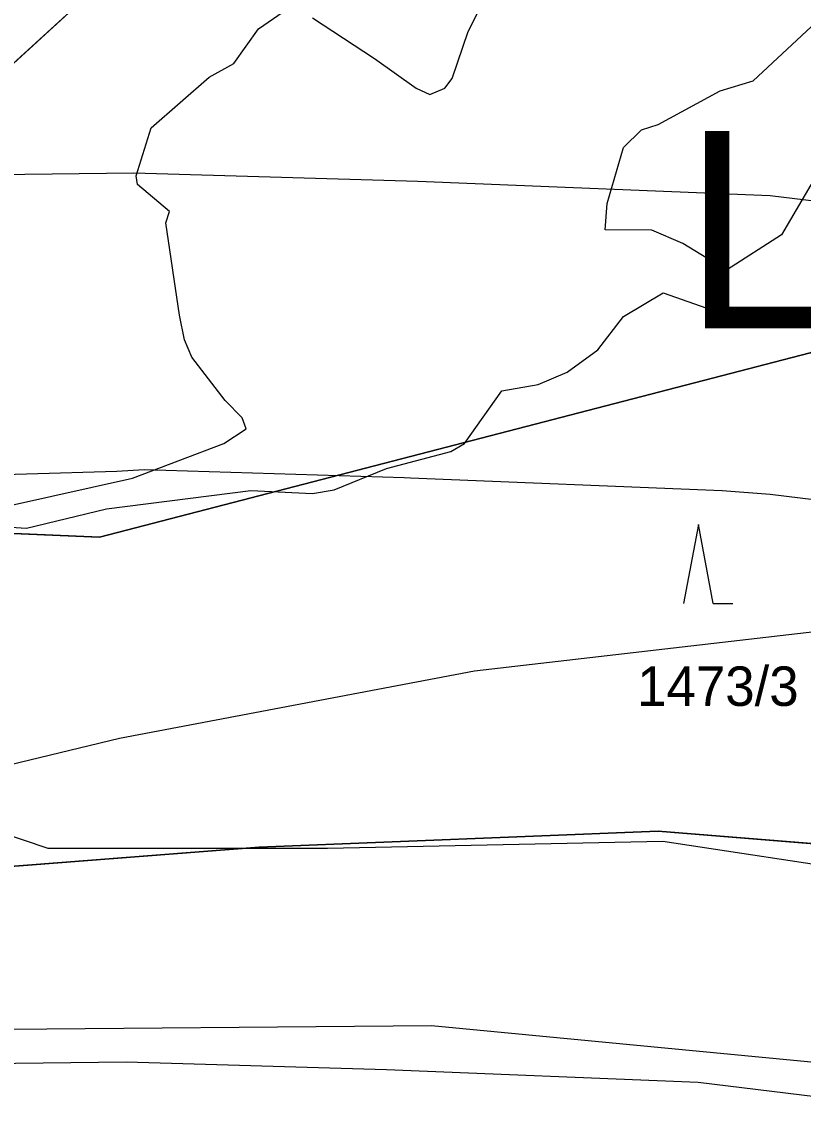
# Model space of a CAD drawing. Extents: x -706130 to -698555, y -971544 to -967260.
# Drawn here: x -705403.1 to -705363.5, y -969763.7 to -969708.8 of the extents above; entities that cross this region are included whole.
import ezdxf

# ---------------------------------------------------------------- set-up
doc = ezdxf.new("R2010")
doc.units = 0
for name, color, linetype in [('BPEJ hranice S', 7, 'Continuous'), ('Dráha_osa koleje S', 7, 'Continuous'), ('Hluková izofona', 7, 'Continuous'), ('KN_Hranice_parcel', 7, 'Continuous'), ('KN_Parcelni cisla', 7, 'Continuous'), ('KN_Polygon parcely', 7, 'Continuous'), ('KN_POZEMKY_10_LESNI POZEMEK', 7, 'Continuous'), ('KN_POZEMKY_11_VODNI_PLOCHA', 7, 'Continuous'), ('KN_POZEMKY_14_OSTATNI PLOCHA', 7, 'Continuous'), ('KN_VYUZITI_11_vodni plocha_zamokrena plocha', 7, 'Continuous'), ('KN_VYUZITI_14_ostatni plocha_dráha', 7, 'Continuous'), ('KN_Značky kultur', 7, 'Continuous'), ('Koridor pro optimalizaci dráhy_N', 7, 'Continuous'), ('Koridor pro optimalizaci dráhy_N_ŠRAFY', 7, 'Continuous'), ('Plochy doprava drážní S', 7, 'Continuous'), ('Plochy lesní všeobecné S', 7, 'Continuous'), ('Plochy smíšené nezastavěného území všeobecné S', 7, 'Continuous'), ('Regulační bloky v krajině S', 7, 'Continuous'), ('Regulační bloky zastavěné S', 7, 'Continuous'), ('Regulační kódy v krajině S', 7, 'Continuous'), ('VPS dopravni infrastruktury_obrys N', 7, 'Continuous'), ('VPS dopravni infrastruktury_plochy N', 7, 'Continuous'), ('VÝŠKOPIS_vrstevnice doplňková', 7, 'Continuous'), ('VÝŠKOPIS_vrstevnice zesílená', 7, 'Continuous'), ('Zábory hodnocené - koridory', 7, 'Continuous'), ('Záplavové území stanovene S', 7, 'Continuous'), ('Záplavového území_aktivní zóna S', 7, 'Continuous')]:
    doc.layers.add(name, color=color, linetype=linetype)

msp = doc.modelspace()

# ---------------------------------------------------------------- linework, layer by layer
at = {"layer": 'BPEJ hranice S'}
msp.add_lwpolyline([(-705414.707, -969746.25), (-705401.783, -969750.614), (-705391.653, -969750.614), (-705387.624, -969750.614), (-705370.633, -969750.26), (-705360.191, -969751.853), (-705353.288, -969754.155), (-705343.554, -969756.988), (-705338.775, -969757.342), (-705330.28, -969752.207), (-705328.949, -969752.086), (-705324.439, -969751.676), (-705322.956, -969751.642), (-705319.913, -969751.575), (-705316.272, -969744.189), (-705313.542, -969725.168), (-705315.775, -969724.131), (-705316.374, -969723.853), (-705315.805, -969722.981), (-705309.901, -969713.938), (-705327.397, -969707.26), (-705335.323, -969703.242), (-705336.038, -969696.786), (-705336.039, -969696.773)], dxfattribs=at)
at = {"layer": 'Dráha_osa koleje S'}
msp.add_lwpolyline([(-705640.354, -969787.542), (-705622.128, -969788.467), (-705599.133, -969788.842), (-705581.072, -969787.849), (-705556.161, -969784.406), (-705454.679, -969767.234), (-705438.039, -969764.607), (-705424.624, -969762.488), (-705413.263, -969761.628), (-705397.815, -969761.429), (-705384.64, -969761.826), (-705368.844, -969762.466), (-705352.405, -969764.475), (-705337.188, -969767.388), (-705323.407, -969771.163), (-705302.085, -969777.365), (-705276.753, -969787.827), (-705245.965, -969803.454)], dxfattribs=at)
at = {"layer": 'Hluková izofona'}
msp.add_lwpolyline([(-704546.79, -969808.005), (-704962.749, -969869.028), (-704984.116, -969870.859), (-705001.471, -969871.39), (-705018.858, -969870.135), (-705039.224, -969866.537), (-705060.219, -969861.627), (-705075.301, -969856.133), (-705091.884, -969848.689), (-705104.198, -969842.309), (-705113.777, -969835.287), (-705193.532, -969783.176), (-705223.804, -969764.238), (-705257.952, -969746.905), (-705287.168, -969734.839), (-705311.178, -969727.855), (-705326.998, -969723.522), (-705345.437, -969719.992), (-705365.198, -969717.577), (-705383.051, -969716.853), (-705397.427, -969716.42), (-705415.253, -969716.65), (-705416.113, -969716.715)], dxfattribs=at)
at = {"layer": 'KN_Hranice_parcel'}
for points in [[(-705393.12, -969701.34), (-705408.55, -969715.44), (-705415.03, -969730.27)], [(-705414.95, -969734.18), (-705399.18, -969734.86), (-705363.17, -969725.53)], [(-705406.31, -969751.74), (-705391.08, -969750.57), (-705370.87, -969749.76), (-705358.81, -969750.73), (-705347.6, -969754.93), (-705338.62, -969756.87), (-705330.17, -969752.04), (-705323.27, -969752.3)]]:
    msp.add_lwpolyline(points, dxfattribs=at)
at = {"layer": 'KN_Polygon parcely'}
for points in [[(-705351.26, -969673.94), (-705353.91, -969675.57), (-705361.36, -969674.83), (-705368.5, -969681.22), (-705383.58, -969674.95), (-705390.8, -969686.21), (-705393.12, -969701.34), (-705408.55, -969715.44), (-705415.03, -969730.27), (-705414.95, -969734.18), (-705399.18, -969734.86), (-705363.17, -969725.53), (-705342.25, -969710.83), (-705342.6, -969708.96), (-705348.7, -969676.41)], [(-705472.98, -969705.62), (-705470.63, -969699.73), (-705474.68, -969699.01), (-705473.18, -969700.26), (-705475.06, -969706.44), (-705467.8, -969714.27), (-705458.77, -969716.15), (-705445.56, -969725.27), (-705431.25, -969727.25), (-705421.45, -969731.5), (-705415.03, -969730.27), (-705408.55, -969715.44), (-705393.12, -969701.34), (-705394.91, -969700.31), (-705409.21, -969708.55), (-705416.34, -969715.85), (-705414.68, -969722.18), (-705418.11, -969727.21), (-705421.64, -969728.15), (-705430.74, -969724.99), (-705444.96, -969723.57), (-705457.73, -969712.8), (-705467.36, -969711.61)], [(-705338.62, -969756.87), (-705330.17, -969752.04), (-705323.27, -969752.3), (-705318.5, -969742.33), (-705335.83, -969741), (-705363.17, -969725.53), (-705399.18, -969734.86), (-705414.95, -969734.18), (-705414.69, -969747.07), (-705431.14, -969743.47), (-705470.15, -969722.29), (-705471.48, -969724.71), (-705431.9, -969745.54), (-705406.31, -969751.74), (-705391.08, -969750.57), (-705370.87, -969749.76), (-705358.81, -969750.73), (-705347.6, -969754.93)]]:
    msp.add_lwpolyline(points, close=True, dxfattribs=at)
msp.add_lwpolyline([(-705252.67, -969790.41), (-705285.82, -969774.02), (-705304.56, -969766.21), (-705319.08, -969752.36), (-705323.27, -969752.3), (-705330.17, -969752.04), (-705338.62, -969756.87), (-705347.6, -969754.93), (-705358.81, -969750.73), (-705370.87, -969749.76), (-705391.08, -969750.57), (-705406.31, -969751.74), (-705423.13, -969752.53), (-705448.9, -969756.9), (-705470.68, -969759.26), (-705497.99, -969760.24), (-705527.21, -969763.54), (-705544.83, -969765.75), (-705560.59, -969764.78), (-705604.11, -969772.09)], dxfattribs=at)
at = {"layer": 'KN_POZEMKY_10_LESNI POZEMEK'}
for p, q in [((-705408.55, -969715.44), (-705393.12, -969701.34)), ((-705363.17, -969725.53), (-705399.18, -969734.86)), ((-705399.18, -969734.86), (-705363.17, -969725.53)), ((-705399.18, -969734.86), (-705414.95, -969734.18)), ((-705414.95, -969734.18), (-705399.18, -969734.86)), ((-705370.87, -969749.76), (-705391.08, -969750.57)), ((-705358.81, -969750.73), (-705370.87, -969749.76)), ((-705391.08, -969750.57), (-705406.31, -969751.74))]:
    msp.add_line(p, q, dxfattribs=at)
at = {"layer": 'KN_POZEMKY_11_VODNI_PLOCHA'}
msp.add_line((-705393.12, -969701.34), (-705408.55, -969715.44), dxfattribs=at)
at = {"layer": 'KN_POZEMKY_14_OSTATNI PLOCHA'}
for p, q in [((-705391.08, -969750.57), (-705370.87, -969749.76)), ((-705370.87, -969749.76), (-705358.81, -969750.73)), ((-705406.31, -969751.74), (-705391.08, -969750.57))]:
    msp.add_line(p, q, dxfattribs=at)
at = {"layer": 'KN_VYUZITI_11_vodni plocha_zamokrena plocha'}
msp.add_line((-705393.12, -969701.34), (-705408.55, -969715.44), dxfattribs=at)
at = {"layer": 'KN_VYUZITI_14_ostatni plocha_dráha'}
for p, q in [((-705391.08, -969750.57), (-705370.87, -969749.76)), ((-705370.87, -969749.76), (-705358.81, -969750.73)), ((-705406.31, -969751.74), (-705391.08, -969750.57))]:
    msp.add_line(p, q, dxfattribs=at)
at = {"layer": 'KN_Značky kultur'}
for p, q in [((-705368.84, -969734.22), (-705369.59, -969738.22)), ((-705368.09, -969738.22), (-705368.84, -969734.22)), ((-705368.09, -969738.22), (-705367.094, -969738.22))]:
    msp.add_line(p, q, dxfattribs=at)
at = {"layer": 'Koridor pro optimalizaci dráhy_N'}
msp.add_lwpolyline([(-705583.954, -969757.962), (-705560.718, -969754.751), (-705459.684, -969737.654), (-705442.718, -969734.974), (-705429.305, -969732.855), (-705426.888, -969732.574), (-705416.616, -969732.057), (-705398.296, -969731.516), (-705396.911, -969731.443), (-705383.736, -969731.84), (-705383.425, -969731.851), (-705367.629, -969732.491), (-705365.205, -969732.688), (-705348.766, -969734.697), (-705346.765, -969735.01), (-705331.548, -969737.923), (-705329.262, -969738.454), (-705315.481, -969742.229), (-705315.028, -969742.357), (-705293.706, -969748.559), (-705290.633, -969749.637), (-705265.301, -969760.099), (-705263.175, -969761.076), (-705232.387, -969776.703)], dxfattribs=at)
at = {"layer": 'Koridor pro optimalizaci dráhy_N_ŠRAFY'}
msp.add_lwpolyline([(-705583.954, -969757.962), (-705560.718, -969754.751), (-705459.684, -969737.654), (-705442.718, -969734.974), (-705429.305, -969732.855), (-705426.888, -969732.574), (-705416.616, -969732.057), (-705398.296, -969731.516), (-705396.911, -969731.443), (-705383.736, -969731.84), (-705383.425, -969731.851), (-705367.629, -969732.491), (-705365.205, -969732.688), (-705348.766, -969734.697), (-705346.765, -969735.01), (-705331.548, -969737.923), (-705329.262, -969738.454), (-705315.481, -969742.229), (-705315.028, -969742.357), (-705293.706, -969748.559), (-705290.633, -969749.637), (-705265.301, -969760.099), (-705263.175, -969761.076), (-705232.387, -969776.703)], dxfattribs=at)
at = {"layer": 'Plochy doprava drážní S'}
for p, q in [((-705370.87, -969749.76), (-705391.08, -969750.57)), ((-705358.81, -969750.73), (-705370.87, -969749.76)), ((-705391.08, -969750.57), (-705406.31, -969751.74))]:
    msp.add_line(p, q, dxfattribs=at)
at = {"layer": 'Plochy lesní všeobecné S'}
for p, q in [((-705393.12, -969701.34), (-705408.55, -969715.44)), ((-705391.08, -969750.57), (-705370.87, -969749.76)), ((-705370.87, -969749.76), (-705358.81, -969750.73)), ((-705406.31, -969751.74), (-705391.08, -969750.57))]:
    msp.add_line(p, q, dxfattribs=at)
at = {"layer": 'Plochy smíšené nezastavěného území všeobecné S'}
msp.add_lwpolyline([(-705415.03, -969730.27), (-705408.55, -969715.44), (-705393.12, -969701.34)], dxfattribs=at)
at = {"layer": 'Regulační bloky v krajině S'}
for p, q in [((-705393.12, -969701.34), (-705408.55, -969715.44)), ((-705391.08, -969750.57), (-705370.87, -969749.76)), ((-705370.87, -969749.76), (-705358.81, -969750.73)), ((-705406.31, -969751.74), (-705391.08, -969750.57))]:
    msp.add_line(p, q, dxfattribs=at)
msp.add_lwpolyline([(-705415.03, -969730.27), (-705408.55, -969715.44), (-705393.12, -969701.34)], dxfattribs=at)
at = {"layer": 'Regulační bloky zastavěné S'}
for p, q in [((-705370.87, -969749.76), (-705391.08, -969750.57)), ((-705358.81, -969750.73), (-705370.87, -969749.76)), ((-705391.08, -969750.57), (-705406.31, -969751.74))]:
    msp.add_line(p, q, dxfattribs=at)
at = {"layer": 'VPS dopravni infrastruktury_obrys N'}
msp.add_lwpolyline([(-705583.954, -969757.962), (-705560.718, -969754.751), (-705459.684, -969737.654), (-705442.718, -969734.974), (-705429.305, -969732.855), (-705426.888, -969732.574), (-705416.616, -969732.057), (-705398.296, -969731.516), (-705396.911, -969731.443), (-705383.736, -969731.84), (-705383.425, -969731.851), (-705367.629, -969732.491), (-705365.205, -969732.688), (-705348.766, -969734.697), (-705346.765, -969735.01), (-705331.548, -969737.923), (-705329.262, -969738.454), (-705315.481, -969742.229), (-705315.028, -969742.357), (-705293.706, -969748.559), (-705290.633, -969749.637), (-705265.301, -969760.099), (-705263.175, -969761.076), (-705232.387, -969776.703)], dxfattribs=at)
at = {"layer": 'VPS dopravni infrastruktury_plochy N'}
msp.add_lwpolyline([(-705583.954, -969757.962), (-705560.718, -969754.751), (-705459.684, -969737.654), (-705442.718, -969734.974), (-705429.305, -969732.855), (-705426.888, -969732.574), (-705416.616, -969732.057), (-705398.296, -969731.516), (-705396.911, -969731.443), (-705383.736, -969731.84), (-705383.425, -969731.851), (-705367.629, -969732.491), (-705365.205, -969732.688), (-705348.766, -969734.697), (-705346.765, -969735.01), (-705331.548, -969737.923), (-705329.262, -969738.454), (-705315.481, -969742.229), (-705315.028, -969742.357), (-705293.706, -969748.559), (-705290.633, -969749.637), (-705265.301, -969760.099), (-705263.175, -969761.076), (-705232.387, -969776.703)], dxfattribs=at)
at = {"layer": 'VÝŠKOPIS_vrstevnice doplňková'}
msp.add_lwpolyline([(-705579.148, -969786.528), (-705523.822, -969778.376), (-705502.479, -969774.346), (-705473.792, -969768.983), (-705451.301, -969765.065), (-705431.567, -969762.273), (-705405.763, -969759.799), (-705382.351, -969759.6), (-705361.732, -969761.569), (-705340.343, -969764.886), (-705324.649, -969768.579), (-705300.378, -969774.946), (-705265.744, -969789.842), (-705237.131, -969806.269), (-705210.02, -969823.952), (-705189.152, -969836.813), (-705163.963, -969853.618), (-705150.288, -969862.465), (-705138.884, -969870.394), (-705117.121, -969881.987)], dxfattribs=at)
at = {"layer": 'VÝŠKOPIS_vrstevnice zesílená'}
msp.add_lwpolyline([(-705136.503, -969608.386), (-705141.364, -969596.593), (-705155.069, -969595.678), (-705177.91, -969595.678), (-705194.66, -969595.069), (-705195.425, -969606.389), (-705200.562, -969633.496), (-705203.557, -969642.485), (-705211.119, -969659.034), (-705223.246, -969676.44), (-705239.796, -969695.558), (-705253.35, -969708.541), (-705263.907, -969717.101), (-705275.749, -969724.52), (-705282.027, -969726.946), (-705294.582, -969730.512), (-705313.414, -969733.937), (-705380.184, -969741.641), (-705398.161, -969745.065), (-705422.415, -969750.914), (-705440.46, -969755.935)], dxfattribs=at)
at = {"layer": 'Zábory hodnocené - koridory'}
msp.add_lwpolyline([(-705583.954, -969757.962), (-705560.718, -969754.751), (-705459.684, -969737.654), (-705442.718, -969734.974), (-705429.305, -969732.855), (-705426.888, -969732.574), (-705416.616, -969732.057), (-705398.296, -969731.516), (-705396.911, -969731.443), (-705383.736, -969731.84), (-705383.425, -969731.851), (-705367.629, -969732.491), (-705365.205, -969732.688), (-705348.766, -969734.697), (-705346.765, -969735.01), (-705331.548, -969737.923), (-705329.262, -969738.454), (-705315.481, -969742.229), (-705315.028, -969742.357), (-705293.706, -969748.559), (-705290.633, -969749.637), (-705265.301, -969760.099), (-705263.175, -969761.076), (-705232.387, -969776.703)], dxfattribs=at)
at = {"layer": 'Záplavové území stanovene S'}
for points in [[(-705359.812, -969709.625), (-705362.276, -969710.773), (-705362.358, -969711.892), (-705361.447, -969712.625), (-705360.875, -969714.03), (-705361.508, -969715.242), (-705363.144, -969717.023), (-705364.625, -969719.553), (-705367.409, -969721.341), (-705369.625, -969719.995), (-705371.19, -969719.31), (-705373.553, -969719.303), (-705373.46, -969717.96), (-705372.638, -969715.125), (-705371.725, -969714.225), (-705370.875, -969713.969), (-705367.739, -969712.261), (-705366.065, -969711.752), (-705362.125, -969708.085), (-705359.812, -969709.625)], [(-705404.726, -969734.291), (-705402.875, -969734.412), (-705398.821, -969733.429), (-705391.5, -969732.5), (-705388.375, -969732.646), (-705387.293, -969732.457), (-705384.629, -969731.379), (-705381.375, -969730.532), (-705380.691, -969730.125), (-705378.796, -969727.454), (-705376.961, -969727.125), (-705375.49, -969726.51), (-705373.933, -969725.375), (-705372.625, -969723.686), (-705370.625, -969722.494), (-705368.125, -969723.37), (-705365.734, -969723.734), (-705364.091, -969723.625), (-705362.845, -969724.342)]]:
    msp.add_lwpolyline(points, dxfattribs=at)
at = {"layer": 'Záplavového území_aktivní zóna S'}
for points in [[(-705403.625, -969733.25), (-705397.5, -969731.875), (-705392.875, -969730.125), (-705391.75, -969729.375), (-705391.938, -969728.812), (-705392.812, -969727.938), (-705394.5, -969725.75), (-705394.875, -969724.875), (-705395.125, -969723.625), (-705395.812, -969718.938), (-705395.625, -969718.375), (-705397.25, -969717), (-705397.312, -969716.562), (-705396.562, -969714.125), (-705393.625, -969711.562), (-705392.375, -969710.875), (-705391.125, -969709.125), (-705389.875, -969708.25)], [(-705388.375, -969708.562), (-705385.25, -969710.625), (-705383.125, -969712.125), (-705382.438, -969712.438), (-705381.688, -969712.125), (-705381.312, -969711.625), (-705380.5, -969709.25), (-705380, -969708.25)]]:
    msp.add_lwpolyline(points, dxfattribs=at)

# ---------------------------------------------------------------- texts
at = {"layer": 'KN_Parcelni cisla'}
msp.add_text('1473/3', height=2, dxfattribs=at).set_placement((-705371.94, -969743.41))
at = {"layer": 'Regulační kódy v krajině S'}
msp.add_text('LE', height=10, dxfattribs=at).set_placement((-705369.607, -969724.293))

doc.saveas('drawing.dxf')
